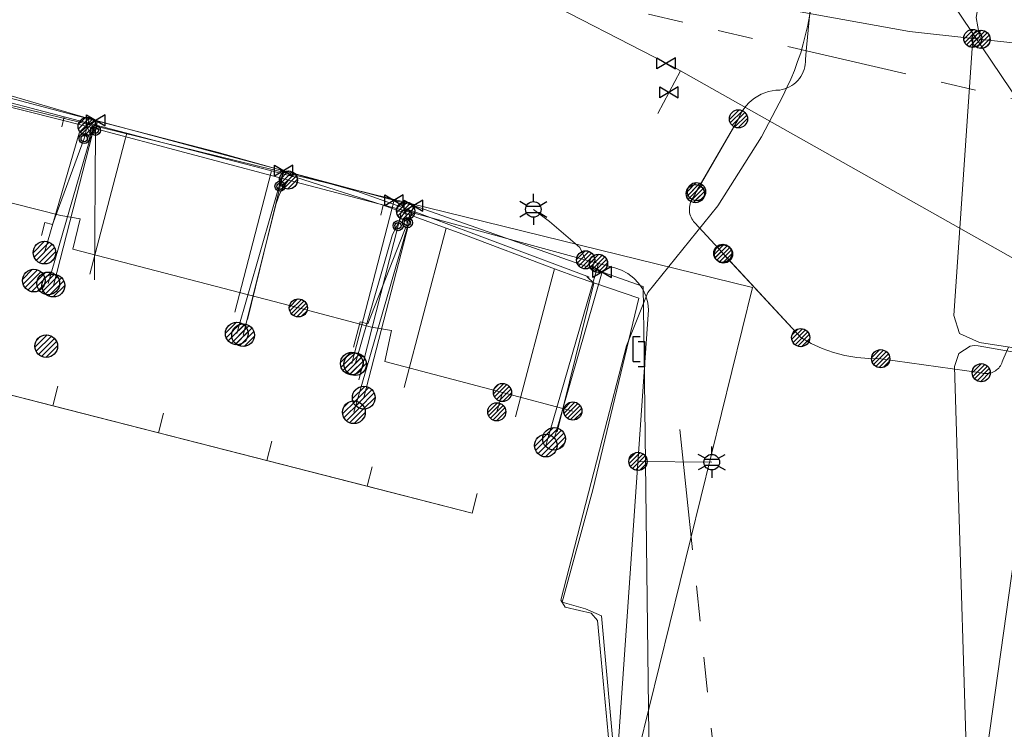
# Model space of a CAD drawing. Header units: metres. Extents: x 197355 to 199157, y 355772 to 356286.
# Tile 260 of 303: x 198695 to 198744, y 355966 to 356001. Entities that reach past the tile are written whole.
import ezdxf
from ezdxf.enums import TextEntityAlignment as Align
from ezdxf.lldxf.tags import DXFTag

# ---------------------------------------------------------------- set-up
doc = ezdxf.new("R2010")
doc.units = ezdxf.units.M
doc.linetypes.add('RI-GWA', pattern=[18.45, 6, -1.8, 1.75, -1.8, 1.75, -1.8, 1.75, -1.8])
for name, color, linetype, lineweight in [('B-WE-KL-DATA_HULPSTUK_KPNB.V.-S', 90, 'Continuous', 25), ('B-WE-KL-DATA_KABELBUNDEL_KPNB.V.-G', 90, 'Continuous', 18), ('B-WE-KL-DATA_KABELBUNDEL_ZIGGOB.V.-G', 94, 'Continuous', 18), ('B-WE-KL-DATA_TELECOM_REGGEFIBEROPERATORB.V.-G', 90, 'KL-TELECOM-ALGEMEEN-N', 18), ('B-WE-KL-DATA_TELECOM_TMOBILENETHERLANDSB.V.-G', 128, 'KL-TELECOM-ALGEMEEN-N', 18), ('B-WE-KL-DATA_TELECOM_ZIGGOB.V.-G', 94, 'KL-TELECOM-ALGEMEEN-N', 18), ('B-WE-KL-ET_LS_ENEXISNETBEHEERB.V.-G', 190, 'KL-LS-N', 18), ('B-WE-KL-ET_LS_HULPSTUK_ENEXISNETBEHEERB.V.-S', 190, 'Continuous', 25), ('B-WE-KL-ET_LS_KABELBUNDEL_ENEXISNETBEHEERB.V.-G', 190, 'KL-BUNDEL-N', 18), ('B-WE-KL-GAS_HULPSTUK_ENEXISNETBEHEERB.V.-S', 30, 'Continuous', 25), ('B-WE-KL-GAS_LD_ENEXISNETBEHEERB.V.-G', 50, 'KL-GAS-LD-N', 18), ('B-WE-KL-GAS_LD_HOOFDLEIDING_100 MBAR_PVC_ENEXISNETBEHEERB.V.-G', 50, 'KL-GAS-LD-N', 18), ('B-WE-KL-WATER_HULPSTUK_NVWATERLEIDINGMAATSCHAPPIJLIMBURG-S', 170, 'Continuous', 25), ('B-WE-KL-WATER_TRANSPORTLEIDING_NVWATERLEIDINGMAATSCHAPPIJLIMBURG-G', 170, 'KL-WATER-TR-N', 18), ('B-WE-RI-GWA_GEMEENTEROERMOND-G', 30, 'RI-GWA', 18)]:
    doc.layers.add(name, color=color, linetype=linetype, lineweight=lineweight)
doc.styles.add('NLCS-ISO', font='NLCS-ISO.ttf')
doc.styles.get("Standard").update_dxf_attribs({"font": 'isocp.shx'})
doc.linetypes.add('KL-BUNDEL-N', pattern='A,28,-5,[103,NLCS.SHX,S=1.25,R=0,X=0,Y=0],-5,[103,NLCS.SHX,S=1.25,R=0,X=0,Y=0],-5,[103,NLCS.SHX,S=1.25,R=0,X=0,Y=0],-5,[103,NLCS.SHX,S=1.25,R=0,X=0,Y=0],-5', length=53)
tags = doc.linetypes.add('KL-GAS-LD-N', pattern='A,4,-1,[69,NLCS.SHX,S=0.5,R=0,X=0,Y=0],-1,4,-1,["L",Standard,S=1,R=0,X=0.25,Y=-0.5],-2', length=13).pattern_tags.tags
tags[18] = DXFTag(74, 10)
tags = doc.linetypes.add('KL-LS-N', pattern='A,4,-1,[103,NLCS.SHX,S=0.75,R=0,X=0,Y=0],-1,4,-1,["L",Standard,S=1,R=0,X=0,Y=-0.5],-2', length=13).pattern_tags.tags
tags[18] = DXFTag(74, 10)
doc.linetypes.add('KL-TELECOM-ALGEMEEN-N', pattern='A,7,-1,[101,NLCS.SHX,S=0.5,R=0,X=0,Y=0],-1', length=9)
doc.linetypes.add('KL-WATER-TR-N', pattern='A,7,-0.5,[168,NLCS.SHX,S=0.75,R=0,X=0.75,Y=0],-2,[168,NLCS.SHX,S=0.75,R=0,X=0.75,Y=0],-2', length=11.5)

# ---------------------------------------------------------------- blocks, each defined once
blk = doc.blocks.new('SKL-ET_HULP_MOF-SO')
h = blk.add_hatch()
h.set_pattern_fill('ANSI31', color=256, scale=6, style=0)
h.set_pattern_definition([(45, (-2.25, -126.982), (-0.53033, 0.53033), [])])
edge = h.paths.add_edge_path()
edge.add_arc((0, 0), 2.25, 0, 360)
at = {"linetype": 'Continuous'}
blk.add_circle((0, 0), 2.25, dxfattribs=at)
blk = doc.blocks.new('SKL-WTB_HULP_AANSLUITPUNT-SO')
h = blk.add_hatch()
h.set_pattern_fill('ANSI31', color=256, scale=3, style=0)
h.set_pattern_definition([(45, (-1.125, -63.491), (-0.265165, 0.265165), [])])
edge = h.paths.add_edge_path()
edge.add_arc((0, 0), 1.125, 0, 360)
at = {"linetype": 'Continuous'}
blk.add_circle((0, 0), 1.125, dxfattribs=at)
blk = doc.blocks.new('SKL-WTB_HULP_AFSLUITER-SO')
for p, q in [((2.3, 1.37), (-2.3, -1.37)), ((-2.3, 1.37), (2.3, -1.37)), ((2.3, -1.37), (2.3, 1.37))]:
    blk.add_line(p, q)
at = {"ltscale": 0.1}
blk.add_line((-2.3, -1.37), (-2.3, 1.37), dxfattribs=at)
blk = doc.blocks.new('SKL-WTB_HULP_VERLOOPSTUK-SO')
for p, q in [((-0.539, -0.383), (-0.539, 0.867)), ((-0.539, 0.867), (-0.193, 0.867)), ((0.048, 0.598), (-0.298, 0.598)), ((0.048, -0.652), (0.048, 0.598)), ((-0.539, -0.383), (-0.193, -0.383)), ((0.048, -0.652), (-0.298, -0.652))]:
    blk.add_line(p, q)
blk = doc.blocks.new('SKL-ET_HULP_AANSLUITPUNT-SO')
h = blk.add_hatch()
h.set_pattern_fill('ANSI31', color=256, scale=30, style=0)
h.set_pattern_definition([(45, (-11.25, -634.91), (-2.65165, 2.65165), [])])
edge = h.paths.add_edge_path()
edge.add_arc((0, 0), 11.25, 0, 360)
at = {"linetype": 'Continuous'}
blk.add_circle((0, 0), 11.25, dxfattribs=at)
blk = doc.blocks.new('B-SIE-WEG_LICHTMAST-SO')
at = {"ltscale": 0.1}
for p, q in [((0, 0.386), (0, 0.772)), ((-0.334, 0.193), (-0.668, 0.386)), ((0.334, 0.193), (0.668, 0.386)), ((-0.334, -0.193), (-0.668, -0.386)), ((0, -0.386), (0, -0.772)), ((0.334, -0.193), (0.668, -0.386))]:
    blk.add_line(p, q, dxfattribs=at)
at = {"flags": 128}
for points in [[(-0.354, 0.152), (0.354, 0.152)], [(-0.354, -0.152), (0.354, -0.152)]]:
    blk.add_lwpolyline(points, dxfattribs=at)
at = {"ltscale": 0.1}
blk.add_circle((0, 0), 0.386, dxfattribs=at)
at = {"style": 'NLCS-ISO'}
blk.add_attdef('TYPE', text='', height=0.549, dxfattribs=at).set_placement((0, 0.772), align=Align.BOTTOM_CENTER)
blk = doc.blocks.new('SIE-WEG_AFVALBAK_TYPE_01')
for radius in [0.25, 0.156]:
    blk.add_circle((0, 0), radius)

msp = doc.modelspace()

# ---------------------------------------------------------------- linework, layer by layer
at = {"layer": 'B-WE-KL-DATA_KABELBUNDEL_KPNB.V.-G', "flags": 128}
for points in [[(198730.404, 355996.464), (198730.479, 355996.638), (198730.568, 355996.805), (198730.671, 355996.964), (198730.788, 355997.113), (198730.917, 355997.252), (198731.057, 355997.379), (198731.207, 355997.494), (198731.367, 355997.596), (198731.535, 355997.683), (198731.71, 355997.756), (198731.891, 355997.814), (198732.075, 355997.855), (198732.263, 355997.881), (198732.452, 355997.891), (198732.578, 355997.915), (198732.702, 355997.949), (198732.823, 355997.994), (198732.939, 355998.05), (198733.05, 355998.115), (198733.154, 355998.189), (198733.252, 355998.272), (198733.343, 355998.364), (198733.425, 355998.462), (198733.498, 355998.568), (198733.562, 355998.679), (198733.617, 355998.796), (198733.66, 355998.917), (198733.694, 355999.041), (198733.716, 355999.167), (198733.728, 355999.295), (198733.728, 355999.424), (198733.782, 356000), (198734.045, 356002.769)], [(198730.404, 355996.464), (198730.479, 355996.638), (198730.568, 355996.805), (198730.671, 355996.964), (198730.788, 355997.113), (198730.917, 355997.252), (198731.057, 355997.379), (198731.207, 355997.494), (198731.367, 355997.596), (198731.535, 355997.683), (198731.71, 355997.756), (198731.891, 355997.814), (198732.075, 355997.855), (198732.263, 355997.881), (198732.452, 355997.891), (198732.578, 355997.915), (198732.702, 355997.949), (198732.823, 355997.994), (198732.939, 355998.05), (198733.05, 355998.115), (198733.154, 355998.189), (198733.252, 355998.272), (198733.343, 355998.364), (198733.425, 355998.462), (198733.498, 355998.568), (198733.562, 355998.679), (198733.617, 355998.796), (198733.66, 355998.917), (198733.694, 355999.041), (198733.716, 355999.167), (198733.728, 355999.295), (198733.728, 355999.424), (198733.782, 356000), (198734.045, 356002.769)], [(198728.266, 355992.754), (198728.323, 355992.853), (198730.404, 355996.464)], [(198728.323, 355992.853), (198730.404, 355996.464)], [(198728.325, 355992.856), (198730.404, 355996.464)], [(198730.404, 355996.464), (198728.332, 355992.87)], [(198686.361, 355994.309), (198696.807, 355991.674), (198697.757, 355991.506), (198697.398, 355990.004), (198708.582, 355987.084)], [(198729.628, 355989.795), (198728.238, 355991.299), (198728.183, 355991.363), (198728.134, 355991.432), (198728.091, 355991.505), (198728.054, 355991.581), (198728.024, 355991.66), (198728, 355991.741), (198727.984, 355991.824), (198727.974, 355991.908), (198727.972, 355991.993), (198727.977, 355992.077), (198727.989, 355992.161), (198728.008, 355992.244), (198728.034, 355992.324), (198728.067, 355992.402), (198728.106, 355992.477), (198728.266, 355992.754), (198728.323, 355992.853)], [(198729.662, 355989.757), (198729.628, 355989.795), (198728.238, 355991.299), (198728.183, 355991.363), (198728.134, 355991.432), (198728.091, 355991.505), (198728.054, 355991.581), (198728.024, 355991.66), (198728, 355991.741), (198727.984, 355991.824), (198727.974, 355991.908), (198727.972, 355991.993), (198727.977, 355992.077), (198727.989, 355992.161), (198728.008, 355992.244), (198728.034, 355992.324), (198728.067, 355992.402), (198728.106, 355992.477), (198728.266, 355992.754)], [(198733.493, 355985.61), (198729.599, 355989.826)], [(198733.493, 355985.61), (198729.662, 355989.757), (198729.628, 355989.795)], [(198733.493, 355985.61), (198729.662, 355989.757)], [(198729.685, 355989.73), (198733.493, 355985.61)], [(198708.582, 355987.084), (198712.215, 355986.136), (198713.206, 355985.958), (198712.86, 355984.426), (198718.701, 355982.888)], [(198737.457, 355984.565), (198736.863, 355984.567), (198736.271, 355984.619), (198735.686, 355984.721), (198735.111, 355984.873), (198734.552, 355985.072), (198734.011, 355985.319), (198733.493, 355985.61)], [(198737.457, 355984.565), (198736.863, 355984.567), (198736.271, 355984.619), (198735.686, 355984.721), (198735.111, 355984.873), (198734.552, 355985.072), (198734.011, 355985.319), (198733.493, 355985.61)], [(198743.796, 355985.131), (198743.507, 355984.487), (198743.488, 355984.417), (198743.464, 355984.348), (198743.433, 355984.282), (198743.397, 355984.219), (198743.356, 355984.159), (198743.309, 355984.103), (198743.258, 355984.052), (198743.202, 355984.005), (198743.143, 355983.963), (198743.08, 355983.927), (198743.014, 355983.896), (198742.945, 355983.871), (198742.875, 355983.852), (198742.804, 355983.839), (198742.731, 355983.833), (198742.658, 355983.832), (198742.586, 355983.839), (198742.514, 355983.851), (198742.444, 355983.87)], [(198743.796, 355985.131), (198743.507, 355984.487), (198743.488, 355984.417), (198743.464, 355984.348), (198743.433, 355984.282), (198743.397, 355984.219), (198743.356, 355984.159), (198743.309, 355984.103), (198743.258, 355984.052), (198743.202, 355984.005), (198743.143, 355983.963), (198743.08, 355983.927), (198743.014, 355983.896), (198742.945, 355983.871), (198742.875, 355983.852), (198742.804, 355983.839), (198742.731, 355983.833), (198742.658, 355983.832), (198742.586, 355983.839), (198742.514, 355983.851), (198742.444, 355983.87)], [(198742.444, 355983.87), (198737.457, 355984.565)], [(198742.444, 355983.87), (198737.457, 355984.565)], [(198742.444, 355983.87), (198737.457, 355984.565)], [(198742.444, 355983.87), (198737.457, 355984.565)], [(198718.701, 355982.888), (198718.419, 355981.93)], [(198718.701, 355982.888), (198722.192, 355981.97)]]:
    msp.add_lwpolyline(points, dxfattribs=at)
at = {"layer": 'B-WE-KL-DATA_KABELBUNDEL_ZIGGOB.V.-G', "flags": 128}
for points in [[(198692.916, 355983.125), (198696.408, 355982.23)], [(198696.408, 355982.23), (198696.66, 355983.198)], [(198696.408, 355982.23), (198701.648, 355980.888)], [(198701.648, 355980.888), (198701.9, 355981.856)], [(198701.648, 355980.888), (198707.009, 355979.515)], [(198707.009, 355979.515), (198707.261, 355980.482)], [(198707.009, 355979.515), (198711.989, 355978.239)], [(198711.989, 355978.239), (198712.243, 355979.206)], [(198711.989, 355978.239), (198717.191, 355976.906), (198717.445, 355977.873)]]:
    msp.add_lwpolyline(points, dxfattribs=at)
at = {"layer": 'B-WE-KL-DATA_TELECOM_REGGEFIBEROPERATORB.V.-G', "flags": 128}
for points in [[(198696.971, 355996.566), (198689.963, 355998.399)], [(198696.971, 355996.566), (198696.843, 355996.065)], [(198700.07, 355995.756), (198696.971, 355996.566)], [(198698.24, 355988.752), (198699.939, 355995.255), (198700.07, 355995.756)], [(198707.252, 355993.878), (198701.518, 355995.377), (198700.07, 355995.756)], [(198705.424, 355986.876), (198707.122, 355993.378), (198707.252, 355993.878)], [(198712.793, 355992.188), (198708.433, 355993.569), (198707.252, 355993.878)], [(198712.793, 355992.188), (198712.662, 355991.689)], [(198715.904, 355991.043), (198712.793, 355992.188)], [(198713.826, 355983.139), (198715.775, 355990.551), (198715.904, 355991.043)], [(198721.277, 355989.029), (198716.733, 355990.739), (198715.904, 355991.043)], [(198721.277, 355989.029), (198722.458, 355988.589), (198725.456, 355987.574), (198723.177, 355978.055), (198721.668, 355972.494), (198722.82, 355972.148), (198723.612, 355971.808), (198724.267, 355964.485), (198724.102, 355960.788), (198723.22, 355960.732), (198721.689, 355960.64), (198719.494, 355959.881), (198718.215, 355959.084), (198716.819, 355957.54), (198716.337, 355956.526), (198715.905, 355955.27), (198715.614, 355952.064), (198716.724, 355949.705), (198719.096, 355947.152), (198721.098, 355946.246), (198724.803, 355946.045), (198728.216, 355947.146), (198730.752, 355942.975), (198731.464, 355939.766), (198730.636, 355935.164)], [(198719.344, 355981.687), (198721.145, 355988.531), (198721.277, 355989.029)]]:
    msp.add_lwpolyline(points, dxfattribs=at)
at = {"layer": 'B-WE-KL-DATA_TELECOM_TMOBILENETHERLANDSB.V.-G', "flags": 128}
msp.add_lwpolyline([(198558.751, 356070.116), (198630.396, 356057.758), (198681.084, 356049.152), (198683.993, 356048.667), (198686.398, 356048.383), (198712.747, 356047.126), (198729.794, 356046.314), (198741.156, 356045.772), (198740.966, 356041.838), (198738.726, 356028.851), (198736.718, 356017.206), (198736.74, 356016.62), (198736.907, 356015.958), (198734.965, 356004.064), (198734.236, 356003.407), (198733.92, 356001.563), (198733.839, 356001.103), (198733.729, 356000.643), (198733.62, 356000.193), (198733.49, 355999.743), (198733.339, 355999.303), (198733.179, 355998.863), (198732.999, 355998.433), (198732.81, 355998.013), (198732.609, 355997.593), (198731.554, 355995.576), (198729.387, 355992.154), (198725.909, 355987.855), (198724.857, 355985.211), (198723.654, 355980.547), (198721.601, 355972.592), (198721.819, 355972.235), (198722.52, 355972.074), (198723.097, 355971.941), (198723.418, 355971.575), (198723.548, 355970.167), (198724.189, 355963.287), (198724.363, 355961.417), (198728.183, 355958.801), (198728.237, 355958.75), (198728.427, 355958.567), (198728.66, 355958.325), (198728.87, 355958.067), (198729.083, 355957.806), (198729.281, 355957.533), (198729.461, 355957.257), (198729.633, 355956.971), (198729.793, 355956.679), (198729.935, 355956.375), (198730.071, 355956.067), (198730.194, 355955.753), (198730.297, 355955.446), (198730.382, 355955.123), (198730.457, 355954.801), (198730.526, 355954.462), (198730.574, 355954.138), (198730.611, 355953.806), (198730.63, 355953.473), (198730.64, 355953.14), (198730.631, 355952.813), (198730.602, 355952.48), (198730.563, 355952.141), (198730.516, 355951.809), (198730.45, 355951.49), (198730.362, 355951.15), (198730.35, 355951.034), (198730.374, 355950.435), (198730.674, 355949.919), (198730.711, 355949.866), (198731.086, 355949.409), (198731.303, 355949.146), (198731.846, 355948.396), (198732.4, 355947.466), (198732.892, 355946.502), (198733.07, 355946.087), (198733.237, 355945.667), (198733.392, 355945.248), (198733.527, 355944.836), (198733.644, 355944.396), (198733.761, 355943.968), (198733.848, 355943.531), (198733.935, 355943.094), (198733.993, 355942.658), (198734.007, 355942.556), (198734.052, 355942.206), (198734.091, 355941.774), (198734.11, 355941.327), (198734.12, 355940.88), (198734.11, 355940.433), (198734.091, 355939.996), (198734.052, 355939.549), (198734.003, 355939.098), (198733.945, 355938.662), (198733.866, 355938.22), (198733.311, 355935.432), (198733.088, 355934.311), (198735.194, 355932), (198735.44, 355931.696), (198735.679, 355931.351), (198735.898, 355930.982), (198736.065, 355930.648), (198736.224, 355930.27), (198736.388, 355929.771), (198736.506, 355929.263), (198736.587, 355928.61), (198736.673, 355927.251), (198736.931, 355921.56), (198736.993, 355920.055), (198736.999, 355919.034), (198736.981, 355918.169), (198736.941, 355917.282), (198736.874, 355916.348), (198736.753, 355915.159), (198736.651, 355914.372), (198735.937, 355910.434), (198725.623, 355854.191), (198724.241, 355847.072)], dxfattribs=at)
at = {"layer": 'B-WE-KL-DATA_TELECOM_ZIGGOB.V.-G', "flags": 128}
for points in [[(198686.893, 355959.614), (198692.916, 355983.125), (198696.408, 355982.23), (198696.66, 355983.198)], [(198686.893, 355959.614), (198692.916, 355983.125), (198701.648, 355980.888), (198701.9, 355981.856)], [(198686.893, 355959.614), (198692.916, 355983.125), (198707.009, 355979.515), (198707.261, 355980.482)], [(198686.893, 355959.614), (198692.916, 355983.125), (198711.989, 355978.239), (198712.243, 355979.206)], [(198686.893, 355959.614), (198692.916, 355983.125), (198717.191, 355976.906), (198717.445, 355977.873)]]:
    msp.add_lwpolyline(points, dxfattribs=at)
at = {"layer": 'B-WE-KL-ET_LS_ENEXISNETBEHEERB.V.-G', "flags": 128}
for points in [[(198742.436, 356000.408), (198742.352, 356000.565), (198742.199, 356001.499), (198743.392, 356008.624), (198743.961, 356009.022), (198744.95, 356008.84)], [(198724.057, 355959.897), (198725.948, 355986.981), (198725.906, 355987.338), (198725.808, 355987.683), (198725.657, 355988.009), (198725.455, 355988.306), (198725.208, 355988.567), (198724.923, 355988.786), (198724.607, 355988.956), (198724.267, 355989.074), (198723.456, 355989.295), (198713.9, 355991.895), (198708.777, 355993.243), (198698.108, 355996.087), (198681.673, 356000.237), (198676.603, 356001.88), (198660.419, 356006.283), (198659.415, 356006.561), (198658.4, 356006.799), (198657.377, 356006.995), (198656.346, 356007.149), (198655.31, 356007.261), (198654.271, 356007.331), (198653.229, 356007.359), (198652.187, 356007.344), (198638.592, 356007.53), (198637.425, 356007.456), (198636.62, 356007.281)], [(198742.024, 356000.453), (198738.893, 356000.796), (198717.946, 356004.591)], [(198742.024, 356000.453), (198741.089, 355986.71), (198741.358, 355985.809), (198742.356, 355985.366), (198749.313, 355984.299), (198749.582, 355983.336), (198749.436, 355983.066)], [(198789.886, 355995.227), (198775.536, 355997.716), (198773.788, 355997.665), (198772.065, 355997.368), (198766.603, 355994.422), (198763.259, 355989.194), (198763.175, 355989.038), (198763.042, 355988.921), (198762.876, 355988.858), (198762.698, 355988.857), (198750.165, 355991.043), (198749.718, 355991.318), (198749.457, 355991.773), (198748.35, 355996.103), (198746.161, 356000), (198742.024, 356000.453)], [(198698.108, 355996.087), (198697.702, 355995.761), (198695.992, 355989.827)], [(198698.108, 355996.087), (198698.283, 355995.609), (198696.177, 355988.3)], [(198708.088, 355993.427), (198707.895, 355993.154), (198707.761, 355992.945), (198707.648, 355992.727), (198707.556, 355992.499), (198707.484, 355992.261), (198705.838, 355985.734)], [(198713.9, 355991.895), (198713.989, 355991.121), (198711.335, 355981.907)], [(198713.9, 355991.895), (198713.687, 355991.608), (198713.251, 355990.726), (198711.397, 355984.291)], [(198722.824, 355989.467), (198722.544, 355990.076), (198721.03, 355991.373), (198720.234, 355991.972)], [(198723.463, 355989.293), (198720.851, 355980.256)], [(198723.463, 355989.293), (198723.456, 355989.295)], [(198749.436, 355983.066), (198748.936, 355984.029), (198742.29, 355985.197), (198742.094, 355985.212), (198741.899, 355985.188), (198741.327, 355984.826), (198741.117, 355984.182), (198741.889, 355958.774)], [(198725.424, 355979.471), (198729.081, 355979.432)]]:
    msp.add_lwpolyline(points, dxfattribs=at)
at = {"layer": 'B-WE-KL-ET_LS_KABELBUNDEL_ENEXISNETBEHEERB.V.-G', "flags": 128}
for points in [[(198724.057, 355959.897), (198725.948, 355986.981), (198725.906, 355987.338), (198725.808, 355987.683), (198725.657, 355988.009), (198725.455, 355988.306), (198725.208, 355988.567), (198724.923, 355988.786), (198724.607, 355988.956), (198724.267, 355989.074), (198723.456, 355989.295), (198713.9, 355991.895), (198708.777, 355993.243), (198698.108, 355996.087), (198681.673, 356000.237), (198676.603, 356001.88), (198660.419, 356006.283), (198659.415, 356006.561), (198658.4, 356006.799), (198657.377, 356006.995), (198656.346, 356007.149), (198655.31, 356007.261), (198654.271, 356007.331), (198653.229, 356007.359), (198652.187, 356007.344), (198638.592, 356007.53), (198637.425, 356007.456), (198636.62, 356007.281)], [(198742.024, 356000.453), (198738.893, 356000.796), (198717.946, 356004.591)], [(198742.024, 356000.453), (198741.089, 355986.71), (198741.358, 355985.809), (198742.356, 355985.366), (198749.313, 355984.299), (198749.582, 355983.336), (198749.436, 355983.066)], [(198750.165, 355991.043), (198749.718, 355991.318), (198749.457, 355991.773), (198748.35, 355996.103), (198746.161, 356000), (198742.024, 356000.453)], [(198749.436, 355983.066), (198748.936, 355984.029), (198742.29, 355985.197), (198742.094, 355985.212), (198741.899, 355985.188), (198741.327, 355984.826), (198741.117, 355984.182), (198741.889, 355958.774)]]:
    msp.add_lwpolyline(points, dxfattribs=at)
at = {"layer": 'B-WE-KL-GAS_LD_ENEXISNETBEHEERB.V.-G', "flags": 128}
for points in [[(198698.535, 355996.388), (198696.429, 355988.191)], [(198707.849, 355993.89), (198705.525, 355985.817)], [(198713.323, 355992.422), (198711.229, 355984.327)], [(198714.29, 355992.163), (198711.822, 355982.632)], [(198723.645, 355988.867), (198721.26, 355980.59)]]:
    msp.add_lwpolyline(points, dxfattribs=at)
at = {"layer": 'B-WE-KL-GAS_LD_HOOFDLEIDING_100 MBAR_PVC_ENEXISNETBEHEERB.V.-G', "flags": 128}
for points in [[(198627.656, 355966.472), (198630.793, 355981.082), (198631.364, 355983.989), (198631.988, 355988.075), (198631.833, 355993.862), (198633.49, 356000), (198635.497, 356007.585), (198645.706, 356005.015), (198655.946, 356008.889), (198698.053, 355996.517), (198714.29, 355992.163), (198725.679, 355988.151), (198725.721, 355984.807)], [(198725.721, 355984.807), (198726.114, 355953.732), (198728.065, 355953.211), (198732.235, 355940.649), (198730.162, 355930.456), (198727.958, 355920.196), (198727.869, 355919.712), (198726.872, 355916.288)]]:
    msp.add_lwpolyline(points, dxfattribs=at)
at = {"layer": 'B-WE-KL-WATER_TRANSPORTLEIDING_NVWATERLEIDINGMAATSCHAPPIJLIMBURG-G', "flags": 128}
for points in [[(198727.524, 355998.845), (198726.817, 355999.22), (198707.134, 356009.355), (198696.37, 356011.36), (198675.34, 356015.125), (198652.723, 356019.046), (198637.667, 356021.499)], [(198624.996, 355900.772), (198625.155, 355901.298), (198625.668, 355902.988), (198627.696, 355910.293), (198655.511, 355902.361), (198657.567, 355912.268), (198660.184, 355914.604), (198667.191, 355940.675), (198667.776, 355942.849), (198670.491, 355952.951), (198671.103, 355955.229), (198674.181, 355957.677), (198675.373, 355958.624), (198676.004, 355959.106), (198677.429, 355960.195), (198680.749, 355962.9), (198722.391, 355952.669), (198731.097, 355988.104), (198679.872, 356000.689), (198667.675, 356004.104), (198635.939, 356007.792), (198635.146, 356007.896)], [(198776.605, 355985.706), (198776.064, 355985.806), (198775.568, 355985.898), (198748.734, 355990.742), (198740.526, 356002.951), (198731.679, 356004.788), (198725.106, 356006.175), (198724.518, 356006.298)], [(198675.902, 356002.362), (198681.143, 356000.973), (198687.117, 355999.389), (198688.117, 355999.124), (198697.237, 355996.706), (198698.196, 355996.457), (198698.378, 355996.409), (198704.552, 355994.804), (198707.67, 355993.933), (198711.479, 355992.868), (198713.897, 355992.01), (198714.002, 355991.973), (198714.593, 355991.763), (198722.893, 355988.652), (198722.994, 355988.614)], [(198727.524, 355998.845), (198726.962, 355997.785), (198726.399, 355996.725)], [(198745.673, 355989.305), (198744.042, 355989.532), (198727.524, 355998.845)], [(198698.196, 355996.457), (198698.184, 355996.408), (198697.957, 355995.486)], [(198698.378, 355996.409), (198698.424, 355996.389), (198698.604, 355996.283), (198698.609, 355996.281), (198698.514, 355995.893)], [(198698.514, 355995.893), (198698.473, 355988.484)], [(198697.957, 355995.486), (198696.395, 355991.225), (198696.007, 355991.323), (198695.845, 355990.68)], [(198707.67, 355993.933), (198707.705, 355993.897), (198707.832, 355993.769), (198707.67, 355993.119)], [(198707.67, 355993.119), (198706.055, 355986.504)], [(198713.897, 355992.01), (198713.853, 355991.986), (198713.697, 355991.9), (198713.526, 355991.165)], [(198714.002, 355991.973), (198714.037, 355991.937), (198714.141, 355991.829), (198713.987, 355991.312)], [(198713.987, 355991.312), (198712.031, 355986.287), (198711.644, 355986.388), (198711.317, 355985.134)], [(198713.526, 355991.165), (198711.587, 355983.521)], [(198723.226, 355988.317), (198721.412, 355980.936)], [(198722.893, 355988.652), (198722.924, 355988.613), (198723.226, 355988.317)], [(198725.317, 355846.951), (198728.038, 355860.477), (198745.571, 355985.315)]]:
    msp.add_lwpolyline(points, dxfattribs=at)
at = {"layer": 'B-WE-RI-GWA_GEMEENTEROERMOND-G', "flags": 128}
for points in [[(198756.668, 355994.511), (198713.037, 356004.658)], [(198727.503, 355981.047), (198730.837, 355949.277)]]:
    msp.add_lwpolyline(points, dxfattribs=at)

# ---------------------------------------------------------------- block references
at = {"layer": 'B-WE-KL-DATA_HULPSTUK_KPNB.V.-S', "xscale": 0.2, "yscale": 0.2, "zscale": 0.2}
for p in [(198730.404, 355996.464), (198730.404, 355996.464), (198730.404, 355996.464), (198730.404, 355996.464), (198728.266, 355992.754), (198728.266, 355992.754), (198728.323, 355992.853), (198728.323, 355992.853), (198729.628, 355989.795), (198729.628, 355989.795), (198729.662, 355989.757), (198729.662, 355989.757), (198708.582, 355987.084), (198708.582, 355987.084), (198733.493, 355985.61), (198733.493, 355985.61), (198733.493, 355985.61), (198733.493, 355985.61), (198737.457, 355984.565), (198737.457, 355984.565), (198737.457, 355984.565), (198737.457, 355984.565), (198742.444, 355983.87), (198742.444, 355983.87), (198742.444, 355983.87), (198742.444, 355983.87), (198718.701, 355982.888), (198718.701, 355982.888), (198718.701, 355982.888), (198718.419, 355981.93), (198722.192, 355981.97)]:
    msp.add_blockref('SKL-ET_HULP_MOF-SO', p, dxfattribs=at)
at = {"layer": 'B-WE-KL-ET_LS_HULPSTUK_ENEXISNETBEHEERB.V.-S'}
for name, p, xscale, yscale, zscale in [('SKL-ET_HULP_MOF-SO', (198742.024, 356000.453), 0.2, 0.2, 0.2), ('SKL-ET_HULP_MOF-SO', (198742.436, 356000.408), 0.2, 0.2, 0.2), ('SKL-ET_HULP_MOF-SO', (198698.108, 355996.087), 0.2, 0.2, 0.2), ('SKL-ET_HULP_MOF-SO', (198708.088, 355993.427), 0.2, 0.2, 0.2), ('SKL-ET_HULP_MOF-SO', (198713.9, 355991.895), 0.2, 0.2, 0.2), ('SKL-ET_HULP_AANSLUITPUNT-SO', (198695.992, 355989.827), 0.05, 0.05, 0.05), ('SKL-ET_HULP_MOF-SO', (198722.824, 355989.467), 0.2, 0.2, 0.2), ('SKL-ET_HULP_MOF-SO', (198723.456, 355989.295), 0.2, 0.2, 0.2), ('SKL-ET_HULP_MOF-SO', (198723.463, 355989.293), 0.2, 0.2, 0.2), ('SKL-ET_HULP_AANSLUITPUNT-SO', (198696.177, 355988.3), 0.05, 0.05, 0.05), ('SKL-ET_HULP_AANSLUITPUNT-SO', (198705.838, 355985.734), 0.05, 0.05, 0.05), ('SKL-ET_HULP_AANSLUITPUNT-SO', (198711.397, 355984.291), 0.05, 0.05, 0.05), ('SKL-ET_HULP_AANSLUITPUNT-SO', (198711.335, 355981.907), 0.05, 0.05, 0.05), ('SKL-ET_HULP_AANSLUITPUNT-SO', (198720.851, 355980.256), 0.05, 0.05, 0.05), ('SKL-ET_HULP_MOF-SO', (198725.424, 355979.471), 0.2, 0.2, 0.2)]:
    msp.add_blockref(name, p, dxfattribs=dict(at, xscale=xscale, yscale=yscale, zscale=zscale))
for p in [(198720.234, 355991.972), (198729.081, 355979.432)]:
    msp.add_blockref('B-SIE-WEG_LICHTMAST-SO', p, dxfattribs=at)
at = {"layer": 'B-WE-KL-GAS_HULPSTUK_ENEXISNETBEHEERB.V.-S'}
for name, p, xscale, yscale, zscale in [('SKL-WTB_HULP_AFSLUITER-SO', (198698.535, 355996.388), 0.2, 0.2, 0.2), ('SKL-WTB_HULP_AFSLUITER-SO', (198707.849, 355993.89), 0.2, 0.2, 0.2), ('SKL-WTB_HULP_AFSLUITER-SO', (198713.323, 355992.422), 0.2, 0.2, 0.2), ('SKL-WTB_HULP_AFSLUITER-SO', (198714.29, 355992.163), 0.2, 0.2, 0.2), ('SKL-WTB_HULP_AANSLUITPUNT-SO', (198695.46, 355988.44), 0.5, 0.5, 0.5), ('SKL-WTB_HULP_AFSLUITER-SO', (198723.645, 355988.867), 0.2, 0.2, 0.2), ('SKL-WTB_HULP_AANSLUITPUNT-SO', (198696.429, 355988.191), 0.5, 0.5, 0.5), ('SKL-WTB_HULP_AANSLUITPUNT-SO', (198705.525, 355985.817), 0.5, 0.5, 0.5), ('SKL-WTB_HULP_AANSLUITPUNT-SO', (198696.078, 355985.187), 0.5, 0.5, 0.5), ('SKL-WTB_HULP_AANSLUITPUNT-SO', (198711.229, 355984.327), 0.5, 0.5, 0.5), ('SKL-WTB_HULP_AANSLUITPUNT-SO', (198711.822, 355982.632), 0.5, 0.5, 0.5), ('SKL-WTB_HULP_AANSLUITPUNT-SO', (198721.26, 355980.59), 0.5, 0.5, 0.5)]:
    msp.add_blockref(name, p, dxfattribs=dict(at, xscale=xscale, yscale=yscale, zscale=zscale))
msp.add_blockref('SKL-WTB_HULP_VERLOOPSTUK-SO', (198725.721, 355984.807), dxfattribs=at)
at = {"layer": 'B-WE-KL-WATER_HULPSTUK_NVWATERLEIDINGMAATSCHAPPIJLIMBURG-S', "xscale": 0.2, "yscale": 0.2, "zscale": 0.2}
for p in [(198726.817, 355999.22), (198726.962, 355997.785)]:
    msp.add_blockref('SKL-WTB_HULP_AFSLUITER-SO', p, dxfattribs=at)
at = {"layer": 'B-WE-KL-WATER_HULPSTUK_NVWATERLEIDINGMAATSCHAPPIJLIMBURG-S'}
for p in [(198698.514, 355995.893), (198697.957, 355995.486), (198707.67, 355993.119), (198713.526, 355991.165), (198713.987, 355991.312)]:
    msp.add_blockref('SIE-WEG_AFVALBAK_TYPE_01', p, dxfattribs=at)

doc.saveas('drawing.dxf')
